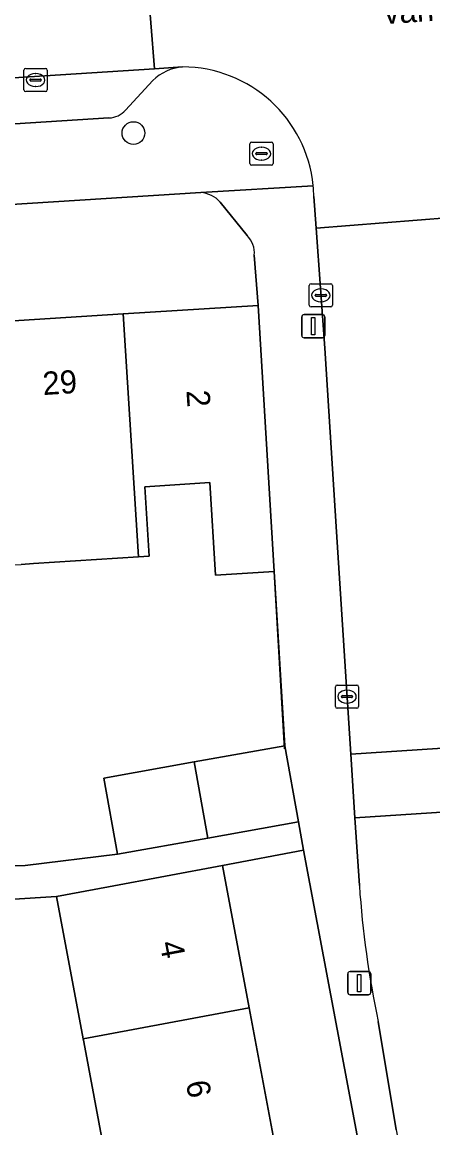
# Model space of a CAD drawing. Extents: x 159053 to 160042, y 380449 to 381423.
# Drawn here: x 159871.83 to 159889.53, y 380961.81 to 381009.56 of the extents above; entities that cross this region are included whole.
import ezdxf

# ---------------------------------------------------------------- set-up
doc = ezdxf.new("R2010")
doc.units = 0
for name, color, linetype in [('IMGEO_Boom', 7, 'Continuous'), ('IMGEO_Brandkraan', 7, 'Continuous'), ('IMGEO_Erf', 7, 'Continuous'), ('IMGEO_Kolk', 7, 'Continuous'), ('IMGEO_Lichtmast', 7, 'Continuous'), ('IMGEO_Muur', 7, 'Continuous'), ('IMGEO_Openbare_ruimte_label', 7, 'Continuous'), ('IMGEO_Pand', 7, 'Continuous'), ('IMGEO_Pand_nummerreeks', 7, 'Continuous'), ('IMGEO_Parkeervlak_open', 7, 'Continuous'), ('IMGEO_Rijbaan_lokaal_open', 7, 'Continuous'), ('IMGEO_Voetpad_open', 7, 'Continuous')]:
    doc.layers.add(name, color=color, linetype=linetype)

msp = doc.modelspace()

# ---------------------------------------------------------------- linework, layer by layer
at = {"layer": 'IMGEO_Boom'}
msp.add_circle((159876.626, 381004.767), 0.489, dxfattribs=at)
at = {"layer": 'IMGEO_Brandkraan'}
for p, q in [((159881.646, 381003.451), (159881.646, 381004.303)), ((159881.721, 381004.377), (159882.573, 381004.377)), ((159882.134, 381004.157), (159882.159, 381004.157)), ((159882.647, 381004.303), (159882.647, 381003.451)), ((159881.905, 381003.871), (159881.905, 381003.883)), ((159882.343, 381003.834), (159881.945, 381003.834)), ((159881.948, 381003.92), (159882.346, 381003.92)), ((159882.157, 381003.597), (159882.132, 381003.597)), ((159882.389, 381003.883), (159882.389, 381003.871)), ((159882.573, 381003.377), (159881.721, 381003.377))]:
    msp.add_line(p, q, dxfattribs=at)
for points in [[(159881.646, 381003.451), (159881.646, 381004.303)], [(159881.721, 381004.377), (159882.573, 381004.377)], [(159882.647, 381004.303), (159882.647, 381003.451)], [(159882.573, 381003.377), (159881.721, 381003.377)]]:
    msp.add_lwpolyline(points, dxfattribs=at)
for centre, radius, start, end in [((159881.723, 381004.301), 0.0765, 91.552, 178.448), ((159881.723, 381004.301), 0.0765, 91.552, 178.448), ((159882.571, 381004.301), 0.0765, 1.552, 88.448), ((159882.571, 381004.301), 0.0765, 1.552, 88.448), ((159881.945, 381003.88), 0.0403, 85.8775, 175.7526), ((159881.942, 381003.87), 0.0366, 178.938, 274.7102), ((159882.346, 381003.877), 0.043, 264.8664, 352.4533), ((159882.35, 381003.882), 0.0386, 1.7309, 96.639), ((159881.723, 381003.453), 0.0765, 181.552, 268.448), ((159881.723, 381003.453), 0.0765, 181.552, 268.448), ((159882.571, 381003.453), 0.0765, 271.552, 358.448), ((159882.571, 381003.453), 0.0765, 271.552, 358.448)]:
    msp.add_arc(centre, radius, start, end, dxfattribs=at)
for centre, major_axis, ratio, start_param, end_param in [((159882.133, 381003.877), (-0.387, 0.002), 0.722429, 4.712389, 7.853982), ((159882.158, 381003.877), (-0.39, 0.002), 0.717154, 1.570796, 4.712389)]:
    msp.add_ellipse(centre, major_axis=major_axis, ratio=ratio, start_param=start_param, end_param=end_param, dxfattribs=at)
at = {"layer": 'IMGEO_Erf'}
for points in [[(159879.533, 381002.193), (159831.207, 380999.131)], [(159881.523, 381000.338), (159880.371, 381001.788)], [(159830.595, 380998.529), (159830.877, 380994.073), (159836.753, 380994.456), (159842.385, 380994.813), (159848.018, 380995.17), (159853.651, 380995.528), (159859.283, 380995.885), (159864.915, 380996.242), (159870.549, 380996.6), (159876.182, 380996.957), (159881.998, 380997.324), (159881.838, 380999.49)], [(159870.955, 380973.106), (159871.963, 380973.148), (159875.941, 380973.624), (159875.351, 380976.915), (159879.245, 380977.613), (159883.159, 380978.314), (159882.693, 380985.831), (159880.169, 380985.671), (159879.916, 380989.672), (159877.112, 380989.494), (159877.303, 380986.492), (159876.847, 380986.463), (159872.314, 380986.175), (159871.784, 380986.141)], [(159868.657, 380910.94), (159881.323, 380911.164), (159880.222, 380917.096), (159879.117, 380923.048), (159878.014, 380928.989), (159881.187, 380929.692), (159880.066, 380935.686), (159877.888, 380935.278), (159876.764, 380941.273), (159878.944, 380941.681), (159877.823, 380947.678), (159875.416, 380947.227), (159874.85, 380950.251), (159872.15, 380949.745), (159871.594, 380952.715), (159873.684, 380953.107), (159872.674, 380958.511), (159875.692, 380959.075), (159875.581, 380959.667), (159874.484, 380965.531), (159874.457, 380965.661), (159873.309, 380971.804), (159860.505, 380970.994)]]:
    msp.add_lwpolyline(points, dxfattribs=at)
msp.add_lwpolyline([(159883.964, 380973.797), (159880.467, 380973.143), (159881.616, 380967.002), (159882.737, 380961.009), (159883.858, 380955.013), (159884.979, 380949.019), (159886.101, 380943.023), (159887.222, 380937.028), (159888.343, 380931.033), (159889.466, 380925.03), (159890.586, 380919.043), (159891.735, 380912.898), (159894.212, 380913.429), (159895.25, 380913.652), (159895.062, 380914.655)], close=True, dxfattribs=at)
for centre, radius, start, end in [((159879.445, 381000.941), 1.255, 42.4453, 85.9664), ((159880.827, 380999.597), 1.017, 353.9616, 46.7947)]:
    msp.add_arc(centre, radius, start, end, dxfattribs=at)
at = {"layer": 'IMGEO_Kolk'}
for p, q in [((159871.908, 381006.63), (159871.908, 381007.482)), ((159871.983, 381007.556), (159872.835, 381007.556)), ((159872.909, 381007.482), (159872.909, 381006.63)), ((159872.167, 381007.05), (159872.167, 381007.062)), ((159872.605, 381007.013), (159872.207, 381007.013)), ((159872.21, 381007.099), (159872.608, 381007.099)), ((159872.396, 381007.336), (159872.421, 381007.336)), ((159872.651, 381007.062), (159872.651, 381007.05)), ((159872.835, 381006.556), (159871.983, 381006.556)), ((159872.419, 381006.776), (159872.394, 381006.776)), ((159884.207, 380997.333), (159884.207, 380998.185)), ((159884.282, 380998.259), (159885.134, 380998.259)), ((159884.695, 380998.039), (159884.72, 380998.039)), ((159885.208, 380998.185), (159885.208, 380997.333)), ((159884.466, 380997.753), (159884.466, 380997.765)), ((159884.904, 380997.716), (159884.506, 380997.716)), ((159884.509, 380997.802), (159884.907, 380997.802)), ((159884.718, 380997.479), (159884.693, 380997.479)), ((159884.95, 380997.765), (159884.95, 380997.753)), ((159885.134, 380997.259), (159884.282, 380997.259)), ((159885.334, 380980.006), (159885.334, 380980.858)), ((159885.409, 380980.932), (159886.261, 380980.932)), ((159885.822, 380980.712), (159885.847, 380980.712)), ((159886.335, 380980.858), (159886.335, 380980.006)), ((159885.593, 380980.426), (159885.593, 380980.438)), ((159886.031, 380980.389), (159885.633, 380980.389)), ((159885.636, 380980.475), (159886.034, 380980.475)), ((159886.077, 380980.438), (159886.077, 380980.426)), ((159886.261, 380979.932), (159885.409, 380979.932)), ((159885.845, 380980.152), (159885.82, 380980.152))]:
    msp.add_line(p, q, dxfattribs=at)
for points in [[(159871.908, 381006.63), (159871.908, 381007.482)], [(159871.983, 381007.556), (159872.835, 381007.556)], [(159872.909, 381007.482), (159872.909, 381006.63)], [(159872.835, 381006.556), (159871.983, 381006.556)], [(159884.207, 380997.333), (159884.207, 380998.185)], [(159884.282, 380998.259), (159885.134, 380998.259)], [(159885.208, 380998.185), (159885.208, 380997.333)], [(159885.134, 380997.259), (159884.282, 380997.259)], [(159885.334, 380980.006), (159885.334, 380980.858)], [(159885.409, 380980.932), (159886.261, 380980.932)], [(159886.335, 380980.858), (159886.335, 380980.006)], [(159886.261, 380979.932), (159885.409, 380979.932)]]:
    msp.add_lwpolyline(points, dxfattribs=at)
for centre, radius, start, end in [((159871.985, 381007.48), 0.0765, 91.552, 178.448), ((159871.985, 381007.48), 0.0765, 91.552, 178.448), ((159872.833, 381007.48), 0.0765, 1.552, 88.448), ((159872.833, 381007.48), 0.0765, 1.552, 88.448), ((159872.207, 381007.059), 0.0403, 85.8775, 175.7526), ((159872.204, 381007.049), 0.0366, 178.938, 274.7102), ((159872.608, 381007.056), 0.043, 264.8664, 352.4533), ((159872.612, 381007.061), 0.0386, 1.7309, 96.639), ((159871.985, 381006.632), 0.0765, 181.552, 268.448), ((159871.985, 381006.632), 0.0765, 181.552, 268.448), ((159872.833, 381006.632), 0.0765, 271.552, 358.448), ((159872.833, 381006.632), 0.0765, 271.552, 358.448), ((159884.284, 380998.183), 0.0765, 91.552, 178.448), ((159884.284, 380998.183), 0.0765, 91.552, 178.448), ((159885.132, 380998.183), 0.0765, 1.552, 88.448), ((159885.132, 380998.183), 0.0765, 1.552, 88.448), ((159884.506, 380997.762), 0.0403, 85.8775, 175.7526), ((159884.503, 380997.752), 0.0366, 178.938, 274.7102), ((159884.907, 380997.759), 0.043, 264.8664, 352.4533), ((159884.911, 380997.764), 0.0386, 1.7309, 96.639), ((159884.284, 380997.335), 0.0765, 181.552, 268.448), ((159884.284, 380997.335), 0.0765, 181.552, 268.448), ((159885.132, 380997.335), 0.0765, 271.552, 358.448), ((159885.132, 380997.335), 0.0765, 271.552, 358.448), ((159885.411, 380980.856), 0.0765, 91.552, 178.448), ((159885.411, 380980.856), 0.0765, 91.552, 178.448), ((159886.259, 380980.856), 0.0765, 1.552, 88.448), ((159886.259, 380980.856), 0.0765, 1.552, 88.448), ((159885.633, 380980.435), 0.0403, 85.8775, 175.7526), ((159885.63, 380980.425), 0.0366, 178.938, 274.7102), ((159886.034, 380980.432), 0.043, 264.8664, 352.4533), ((159886.038, 380980.437), 0.0386, 1.7309, 96.639), ((159885.411, 380980.008), 0.0765, 181.552, 268.448), ((159885.411, 380980.008), 0.0765, 181.552, 268.448), ((159886.259, 380980.008), 0.0765, 271.552, 358.448), ((159886.259, 380980.008), 0.0765, 271.552, 358.448)]:
    msp.add_arc(centre, radius, start, end, dxfattribs=at)
for centre, major_axis, ratio, start_param, end_param in [((159872.395, 381007.056), (-0.387, 0.002), 0.722429, 4.712389, 7.853982), ((159872.42, 381007.056), (-0.39, 0.002), 0.717154, 1.570796, 4.712389), ((159884.694, 380997.759), (-0.387, 0.002), 0.722429, 4.712389, 7.853982), ((159884.719, 380997.759), (-0.39, 0.002), 0.717154, 1.570796, 4.712389), ((159885.821, 380980.432), (-0.387, 0.002), 0.722429, 4.712389, 7.853982), ((159885.846, 380980.432), (-0.39, 0.002), 0.717154, 1.570796, 4.712389)]:
    msp.add_ellipse(centre, major_axis=major_axis, ratio=ratio, start_param=start_param, end_param=end_param, dxfattribs=at)
at = {"layer": 'IMGEO_Lichtmast'}
for p, q in [((159883.982, 380996.926), (159884.772, 380996.926)), ((159884.772, 380996.926), (159883.982, 380996.926)), ((159883.882, 380996.026), (159883.882, 380996.826)), ((159883.882, 380996.826), (159883.882, 380996.026)), ((159884.872, 380996.826), (159884.872, 380996.026)), ((159884.872, 380996.026), (159884.872, 380996.826)), ((159884.772, 380995.926), (159883.982, 380995.926)), ((159883.982, 380995.926), (159884.772, 380995.926)), ((159885.865, 380967.663), (159885.865, 380968.463)), ((159885.865, 380968.463), (159885.865, 380967.663)), ((159885.965, 380968.563), (159886.755, 380968.563)), ((159886.755, 380968.563), (159885.965, 380968.563)), ((159886.855, 380968.463), (159886.855, 380967.663)), ((159886.855, 380967.663), (159886.855, 380968.463)), ((159886.755, 380967.563), (159885.965, 380967.563)), ((159885.965, 380967.563), (159886.755, 380967.563))]:
    msp.add_line(p, q, dxfattribs=at)
for points in [[(159884.302, 380996.801), (159884.452, 380996.801), (159884.452, 380996.051), (159884.302, 380996.051), (159884.302, 380996.801)], [(159886.285, 380968.438), (159886.435, 380968.438), (159886.435, 380967.688), (159886.285, 380967.688), (159886.285, 380968.438)]]:
    msp.add_lwpolyline(points, dxfattribs=at)
for centre, start, end in [((159883.982, 380996.826), 90, 180), ((159883.982, 380996.826), 90, 180), ((159884.772, 380996.826), 0, 90), ((159884.772, 380996.826), 360, 90), ((159883.982, 380996.026), 180, 270), ((159883.982, 380996.026), 180, 270), ((159884.772, 380996.026), 270, 0), ((159884.772, 380996.026), 270, 0), ((159885.965, 380968.463), 90, 180), ((159885.965, 380968.463), 90, 180), ((159886.755, 380968.463), 0, 90), ((159886.755, 380968.463), 360, 90), ((159885.965, 380967.663), 180, 270), ((159885.965, 380967.663), 180, 270), ((159886.755, 380967.663), 270, 0), ((159886.755, 380967.663), 270, 0)]:
    msp.add_arc(centre, 0.1, start, end, dxfattribs=at)
at = {"layer": 'IMGEO_Muur'}
msp.add_lwpolyline([(159883.145, 380978.174), (159882.693, 380985.831)], dxfattribs=at)
at = {"layer": 'IMGEO_Pand'}
for points in [[(159870.549, 380996.6), (159871.024, 380989.103), (159871.422, 380986.118), (159871.784, 380986.141), (159872.314, 380986.175), (159876.847, 380986.463), (159876.182, 380996.957)], [(159876.847, 380986.463), (159877.303, 380986.492), (159877.112, 380989.494), (159879.916, 380989.672), (159880.169, 380985.671), (159882.693, 380985.831), (159881.998, 380997.324), (159876.182, 380996.957)], [(159883.159, 380978.314), (159879.245, 380977.613), (159879.835, 380974.321), (159883.748, 380975.023)], [(159879.245, 380977.613), (159875.351, 380976.915), (159875.941, 380973.624), (159879.835, 380974.321)], [(159880.467, 380973.143), (159875.553, 380972.224), (159873.309, 380971.804), (159874.457, 380965.661), (159881.616, 380967.002)], [(159874.457, 380965.661), (159874.484, 380965.531), (159875.581, 380959.667), (159882.737, 380961.009), (159881.616, 380967.002)]]:
    msp.add_lwpolyline(points, close=True, dxfattribs=at)
at = {"layer": 'IMGEO_Parkeervlak_open'}
for points in [[(159878.741, 381007.623), (159877.532, 381007.54), (159828.208, 381004.391), (159827.123, 381004.32)], [(159876.288, 381005.762), (159877.458, 381007.039)], [(159830.438, 381002.526), (159853.039, 381003.979), (159875.572, 381005.419)]]:
    msp.add_lwpolyline(points, dxfattribs=at)
for centre, radius, start, end in [((159878.951, 381005.46), 2.173, 95.5485, 133.4), ((159875.541, 381006.402), 0.984, 271.7992, 319.3943)]:
    msp.add_arc(centre, radius, start, end, dxfattribs=at)
at = {"layer": 'IMGEO_Rijbaan_lokaal_open'}
for points in [[(159919.107, 381016.164), (159897.632, 381014.823), (159877.054, 381013.51), (159877.532, 381007.54), (159878.741, 381007.623)], [(159884.404, 381002.033), (159884.499, 381000.667), (159890.315, 381001.12), (159890.098, 381003.554)], [(159892.233, 380973.926), (159892.12, 380975.581), (159886.177, 380975.194), (159886.366, 380972.278)], [(159887.177, 380966.41), (159887.958, 380961.731), (159896.76, 380915.304), (159902.573, 380916.365), (159898.292, 380938.671), (159893.418, 380964.653)]]:
    msp.add_lwpolyline(points, dxfattribs=at)
for points in [[(159877.054, 381013.51), (159871.407, 381013.161), (159850.836, 381011.867), (159827.718, 381010.363), (159828.208, 381004.391), (159877.532, 381007.54)], [(159885.374, 380987.549), (159885.998, 380977.948), (159891.931, 380978.334), (159890.474, 380999.493), (159890.315, 381001.12), (159884.499, 381000.667), (159884.872, 380995.483)], [(159886.177, 380975.194), (159892.12, 380975.581), (159891.931, 380978.334), (159885.998, 380977.948)]]:
    msp.add_lwpolyline(points, close=True, dxfattribs=at)
for centre, radius, start, end in [((159878.717, 381001.936), 5.687, 5.6414, 89.7626), ((159878.52, 381001.921), 5.885, 1.0913, 5.598), ((159929.965, 380975.314), 43.705, 183.9829, 191.7548)]:
    msp.add_arc(centre, radius, start, end, dxfattribs=at)
at = {"layer": 'IMGEO_Voetpad_open'}
for points in [[(159877.458, 381007.039), (159876.288, 381005.762)], [(159875.572, 381005.419), (159853.039, 381003.979), (159830.438, 381002.526)], [(159831.207, 380999.131), (159879.533, 381002.193), (159884.377, 381002.495)], [(159884.377, 381002.495), (159879.533, 381002.193)], [(159880.371, 381001.788), (159881.523, 381000.338)], [(159886.366, 380972.278), (159886.177, 380975.194), (159885.998, 380977.948), (159885.374, 380987.549), (159884.872, 380995.483), (159884.499, 381000.667), (159884.404, 381002.033)], [(159881.838, 380999.49), (159881.998, 380997.324), (159882.693, 380985.831), (159883.159, 380978.314), (159883.748, 380975.023), (159883.964, 380973.797), (159895.062, 380914.655), (159895.25, 380913.652), (159894.212, 380913.429), (159891.735, 380912.898), (159890.869, 380912.736), (159891.133, 380911.309), (159891.687, 380908.349), (159894.408, 380893.853), (159894.765, 380886.33), (159894.849, 380884.999)], [(159860.505, 380970.994), (159873.309, 380971.804), (159875.553, 380972.224), (159880.467, 380973.143), (159883.964, 380973.797), (159883.748, 380975.023), (159879.835, 380974.321), (159875.941, 380973.624), (159871.963, 380973.148), (159870.955, 380973.106)], [(159887.958, 380961.731), (159887.177, 380966.41)]]:
    msp.add_lwpolyline(points, dxfattribs=at)
for centre, radius, start, end in [((159878.951, 381005.46), 2.173, 95.5485, 133.4), ((159878.717, 381001.936), 5.687, 5.6414, 89.7626), ((159875.541, 381006.402), 0.984, 271.7992, 319.3943), ((159879.445, 381000.941), 1.255, 42.4453, 85.9664), ((159878.52, 381001.921), 5.885, 1.0913, 5.598), ((159880.827, 380999.597), 1.017, 353.9616, 46.7947), ((159929.965, 380975.314), 43.705, 183.9829, 191.7548)]:
    msp.add_arc(centre, radius, start, end, dxfattribs=at)

# ---------------------------------------------------------------- texts
at = {"layer": 'IMGEO_Openbare_ruimte_label'}
msp.add_text('van Blankenburgstraat', height=1, rotation=3.6693, dxfattribs=at).set_placement((159887.453, 381009.472))
at = {"layer": 'IMGEO_Pand_nummerreeks'}
for s, rotation, p in [('29', 3.6301, (159872.739, 380993.452)), ('2', 273.6294, (159878.91, 380993.646)), ('4', 280.5938, (159877.756, 380969.799)), ('6', 280.594, (159878.883, 380963.774))]:
    msp.add_text(s, height=1, rotation=rotation, dxfattribs=at).set_placement(p)

doc.saveas('drawing.dxf')
